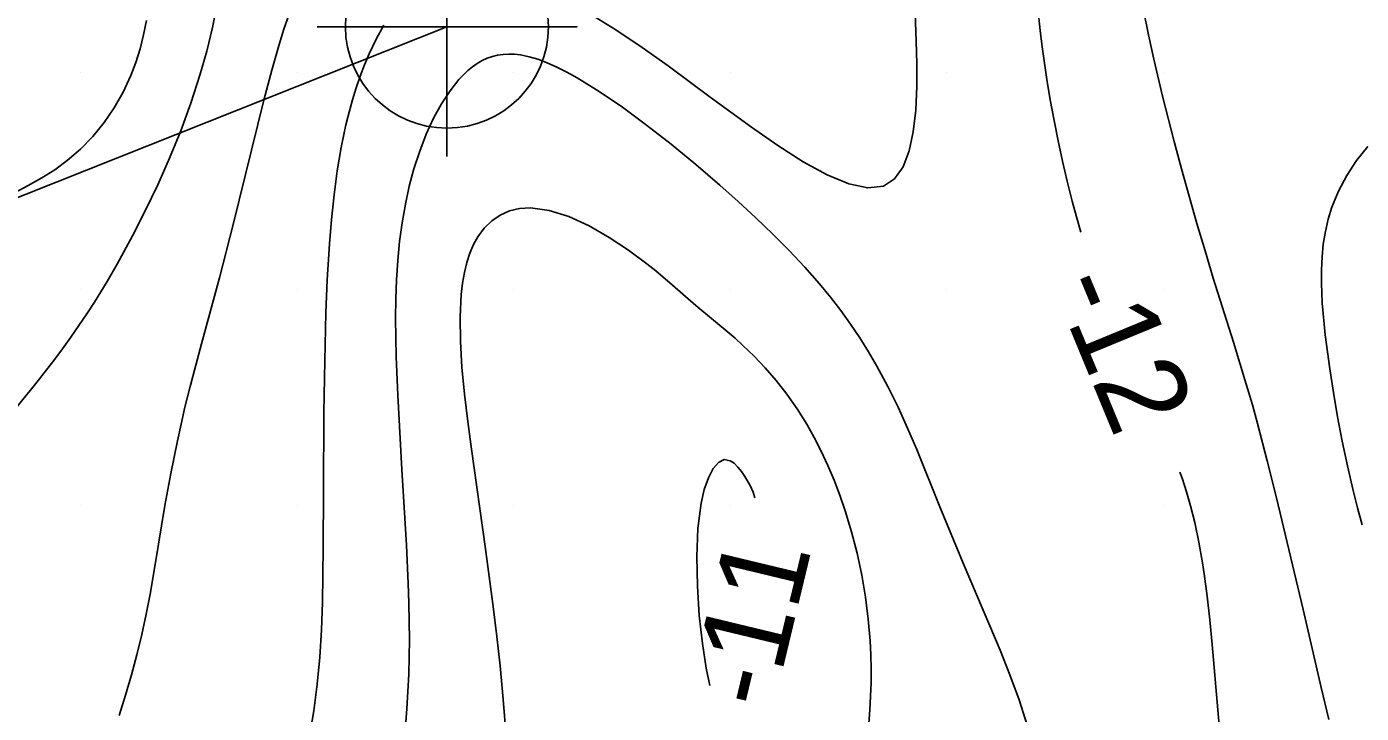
# Model space of a CAD drawing. Extents: x 2602990 to 2605851, y 618069 to 619180.
# Drawn here: x 2604273.75 to 2604304.57, y 618750.2 to 618766.06 of the extents above; entities that cross this region are included whole.
import ezdxf

# ---------------------------------------------------------------- set-up
doc = ezdxf.new("R2010")
doc.units = 0
for name, color, linetype in [('Default', 7, 'Continuous'), ('DTM Contours Major', 7, 'Continuous'), ('DTM Contours Minor', 7, 'Continuous'), ('DTM Contours Minor Text', 7, 'Continuous'), ('Exist DTM Scan Elevation Point', 7, 'Continuous'), ('Exist Structure Major Deck Tunnel Box Culvert', 7, 'Continuous'), ('Exist Structure Major Deck Tunnel Box Culvert Cogo Point CELL', 7, 'Continuous')]:
    doc.layers.add(name, color=color, linetype=linetype)

# ---------------------------------------------------------------- blocks, each defined once
blk = doc.blocks.new('POINT_DISPLAY')
at = {"layer": 'Default'}
blk.add_line((0, 0), (0, 0), dxfattribs=at)
blk = doc.blocks.new('EXIST STRUCTURE MAJOR DECK TUNNEL BOX CULVERT COGO POINT')
at = {"layer": 'Exist Structure Major Deck Tunnel Box Culvert Cogo Point CELL'}
blk.add_lwpolyline([(-0.06, 0), (0.06, 0), (0, 0), (0, 0.06), (0, -0.06)], dxfattribs=at)
blk.add_circle((0, 0), 0.04688, dxfattribs=at)

msp = doc.modelspace()

# ---------------------------------------------------------------- linework, layer by layer
at = {"layer": 'DTM Contours Major'}
for points in [[(2604294.252, 618766.811), (2604294.292, 618765.737), (2604294.305, 618765.202), (2604294.305, 618764.68), (2604294.282, 618764.136), (2604294.226, 618763.635), (2604294.131, 618763.192), (2604293.99, 618762.824), (2604293.796, 618762.548), (2604293.541, 618762.38), (2604293.175, 618762.335), (2604292.735, 618762.427), (2604292.234, 618762.635), (2604291.684, 618762.938), (2604291.097, 618763.313), (2604290.487, 618763.739), (2604289.538, 618764.435), (2604288.564, 618765.153), (2604287.964, 618765.579), (2604287.36, 618765.985), (2604286.758, 618766.358)], [(2604282.002, 618766.093), (2604281.822, 618765.776), (2604281.658, 618765.436), (2604281.551, 618765.183), (2604281.452, 618764.921), (2604281.36, 618764.651), (2604281.275, 618764.372), (2604281.196, 618764.086), (2604281.125, 618763.792), (2604281.016, 618763.268), (2604280.926, 618762.728), (2604280.851, 618762.174), (2604280.791, 618761.61), (2604280.743, 618761.042), (2604280.693, 618760.216), (2604280.662, 618759.449), (2604280.634, 618758.34), (2604280.615, 618757.139), (2604280.604, 618755.326), (2604280.601, 618754.019), (2604280.595, 618753.391), (2604280.582, 618752.758), (2604280.558, 618752.125), (2604280.519, 618751.494), (2604280.462, 618750.869), (2604280.382, 618750.254), (2604280.309, 618749.81)]]:
    msp.add_lwpolyline(points, dxfattribs=at)
at = {"layer": 'DTM Contours Minor'}
for points in [[(2604273.533, 618757.287), (2604273.963, 618757.818), (2604274.376, 618758.349), (2604274.576, 618758.617), (2604274.77, 618758.886), (2604274.957, 618759.155), (2604275.139, 618759.425), (2604275.315, 618759.697), (2604275.609, 618760.175), (2604275.848, 618760.587), (2604276.197, 618761.227), (2604276.492, 618761.807), (2604276.78, 618762.408), (2604277.054, 618763.026), (2604277.311, 618763.657), (2604277.546, 618764.296), (2604277.754, 618764.94), (2604277.909, 618765.493), (2604278.041, 618766.044), (2604278.153, 618766.59)], [(2604303.823, 618750.057), (2604303.646, 618750.796), (2604303.231, 618752.594), (2604302.611, 618755.178), (2604302.4, 618756.032), (2604302.175, 618756.89), (2604302.056, 618757.321), (2604301.916, 618757.802), (2604301.619, 618758.771), (2604301.155, 618760.252), (2604300.964, 618760.88), (2604300.777, 618761.513), (2604300.595, 618762.147), (2604300.419, 618762.78), (2604300.25, 618763.407), (2604299.983, 618764.457), (2604299.783, 618765.307), (2604299.658, 618765.875), (2604299.543, 618766.44)], [(2604273.47, 618762.222), (2604273.79, 618762.389), (2604274.1, 618762.566), (2604274.399, 618762.757), (2604274.684, 618762.966), (2604274.994, 618763.233), (2604275.28, 618763.527), (2604275.541, 618763.845), (2604275.775, 618764.186), (2604275.981, 618764.549), (2604276.158, 618764.933), (2604276.273, 618765.235), (2604276.371, 618765.548), (2604276.453, 618765.872), (2604276.521, 618766.206)], [(2604275.886, 618750.148), (2604276.037, 618750.615), (2604276.174, 618751.083), (2604276.298, 618751.552), (2604276.41, 618752.02), (2604276.511, 618752.486), (2604276.602, 618752.95), (2604276.723, 618753.636), (2604276.946, 618754.999), (2604277.08, 618755.742), (2604277.232, 618756.496), (2604277.317, 618756.879), (2604277.408, 618757.267), (2604277.528, 618757.747), (2604277.79, 618758.732), (2604278.205, 618760.261), (2604278.519, 618761.488), (2604279.228, 618764.362), (2604279.411, 618765.057), (2604279.58, 618765.647), (2604279.692, 618766.002), (2604279.812, 618766.347)], [(2604297.118, 618766.346), (2604297.157, 618765.97), (2604297.203, 618765.594), (2604297.255, 618765.217), (2604297.312, 618764.84), (2604297.391, 618764.369), (2604297.478, 618763.897), (2604297.572, 618763.426), (2604297.674, 618762.957), (2604297.783, 618762.491), (2604297.898, 618762.028), (2604297.994, 618761.669), (2604298.094, 618761.312), (2604298.095, 618761.31)], [(2604296.86, 618749.927), (2604296.669, 618750.51), (2604296.458, 618751.087), (2604296.23, 618751.658), (2604295.993, 618752.222), (2604295.377, 618753.663), (2604294.841, 618754.971), (2604294.306, 618756.291), (2604294.095, 618756.784), (2604293.874, 618757.272), (2604293.639, 618757.751), (2604293.386, 618758.221), (2604293.194, 618758.549), (2604292.991, 618758.871), (2604292.777, 618759.189), (2604292.55, 618759.502), (2604292.311, 618759.811), (2604292.059, 618760.118), (2604291.72, 618760.505), (2604291.361, 618760.889), (2604290.984, 618761.269), (2604290.59, 618761.648), (2604290.182, 618762.024), (2604289.762, 618762.398), (2604289.203, 618762.878), (2604288.636, 618763.345), (2604288.069, 618763.789), (2604287.512, 618764.2), (2604286.973, 618764.567), (2604286.462, 618764.881), (2604286.223, 618765.013), (2604285.992, 618765.129), (2604285.77, 618765.227), (2604285.558, 618765.307), (2604285.353, 618765.368), (2604285.158, 618765.408), (2604285.019, 618765.424), (2604284.884, 618765.429), (2604284.754, 618765.422), (2604284.628, 618765.404), (2604284.506, 618765.374), (2604284.387, 618765.332), (2604284.271, 618765.278), (2604284.158, 618765.212), (2604284.049, 618765.135), (2604283.942, 618765.047), (2604283.837, 618764.948), (2604283.735, 618764.838), (2604283.529, 618764.578), (2604283.333, 618764.279), (2604283.15, 618763.944), (2604282.981, 618763.579), (2604282.829, 618763.188), (2604282.695, 618762.775), (2604282.588, 618762.373), (2604282.498, 618761.958), (2604282.424, 618761.532), (2604282.365, 618761.098), (2604282.322, 618760.657), (2604282.292, 618760.213), (2604282.276, 618759.77), (2604282.271, 618759.325), (2604282.275, 618758.881), (2604282.287, 618758.436), (2604282.324, 618757.549), (2604282.418, 618755.832), (2604282.521, 618754.086), (2604282.564, 618753.196), (2604282.579, 618752.752), (2604282.587, 618752.31), (2604282.589, 618751.906), (2604282.585, 618751.504), (2604282.574, 618751.102), (2604282.557, 618750.7), (2604282.534, 618750.299), (2604282.504, 618749.898)], [(2604304.594, 618754.55), (2604304.488, 618754.946), (2604304.387, 618755.345), (2604304.254, 618755.914), (2604304.133, 618756.484), (2604304.025, 618757.051), (2604303.928, 618757.611), (2604303.844, 618758.158), (2604303.74, 618758.942), (2604303.69, 618759.432), (2604303.671, 618759.671), (2604303.658, 618759.906), (2604303.651, 618760.137), (2604303.651, 618760.444), (2604303.666, 618760.744), (2604303.695, 618761.039), (2604303.742, 618761.328), (2604303.807, 618761.611), (2604303.893, 618761.89), (2604304.045, 618762.26), (2604304.235, 618762.62), (2604304.461, 618762.966), (2604304.72, 618763.296)], [(2604284.824, 618749.669), (2604284.759, 618750.514), (2604284.685, 618751.291), (2604284.609, 618751.976), (2604284.525, 618752.667), (2604284.34, 618754.055), (2604284.025, 618756.299), (2604283.94, 618756.94), (2604283.864, 618757.574), (2604283.805, 618758.191), (2604283.768, 618758.785), (2604283.76, 618759.347), (2604283.787, 618759.87), (2604283.818, 618760.133), (2604283.861, 618760.381), (2604283.918, 618760.613), (2604283.987, 618760.829), (2604284.071, 618761.026), (2604284.17, 618761.206), (2604284.319, 618761.408), (2604284.491, 618761.576), (2604284.686, 618761.709), (2604284.901, 618761.804), (2604285.136, 618761.86), (2604285.388, 618761.875), (2604285.817, 618761.817), (2604286.271, 618761.672), (2604286.738, 618761.458), (2604287.203, 618761.194), (2604287.652, 618760.897), (2604288.071, 618760.585), (2604288.28, 618760.417), (2604288.668, 618760.086), (2604289.206, 618759.616), (2604289.93, 618759.019), (2604290.111, 618758.863), (2604290.293, 618758.699), (2604290.551, 618758.449), (2604290.807, 618758.177), (2604291.06, 618757.884), (2604291.306, 618757.568), (2604291.543, 618757.232), (2604291.768, 618756.875), (2604291.94, 618756.571), (2604292.103, 618756.254), (2604292.255, 618755.926), (2604292.398, 618755.587), (2604292.531, 618755.237), (2604292.654, 618754.878), (2604292.8, 618754.393), (2604292.927, 618753.896), (2604293.035, 618753.392), (2604293.122, 618752.884), (2604293.187, 618752.375), (2604293.23, 618751.87), (2604293.246, 618751.547), (2604293.252, 618751.227), (2604293.25, 618750.908), (2604293.24, 618750.591), (2604293.223, 618750.276), (2604293.201, 618749.961)], [(2604290.462, 618755.462), (2604290.334, 618755.672), (2604290.257, 618755.784), (2604290.174, 618755.888), (2604290.087, 618755.975), (2604290, 618756.034), (2604289.86, 618756.058), (2604289.727, 618755.994), (2604289.604, 618755.852), (2604289.495, 618755.641), (2604289.401, 618755.37), (2604289.326, 618755.049), (2604289.253, 618754.467), (2604289.226, 618753.818), (2604289.24, 618753.137), (2604289.285, 618752.457), (2604289.356, 618751.813), (2604289.445, 618751.239), (2604289.502, 618750.949), (2604289.527, 618750.843)], [(2604300.382, 618755.77), (2604300.432, 618755.634), (2604300.535, 618755.315), (2604300.629, 618754.989), (2604300.726, 618754.604), (2604300.822, 618754.151), (2604300.906, 618753.672), (2604300.944, 618753.422), (2604301.013, 618752.902), (2604301.074, 618752.354), (2604301.13, 618751.784), (2604301.392, 618748.771)], [(2604290.568, 618755.174), (2604290.529, 618755.304), (2604290.462, 618755.462)]]:
    msp.add_lwpolyline(points, dxfattribs=at)
at = {"layer": 'Exist Structure Major Deck Tunnel Box Culvert'}
msp.add_line((2604283.458, 618766.061), (2604259.929, 618756.694), dxfattribs=at)
msp.add_line((2604283.458, 618766.061), (2604259.929, 618756.694), dxfattribs=at)

# ---------------------------------------------------------------- block references
at = {"layer": 'Exist DTM Scan Elevation Point', "xscale": 1.3123333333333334, "yscale": 1.3123333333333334}
for p in [(2604275, 618765), (2604280, 618765), (2604285, 618765), (2604290, 618765), (2604295, 618765), (2604300, 618765), (2604275, 618760), (2604280, 618760), (2604285, 618760), (2604290, 618760), (2604295, 618760), (2604300, 618760), (2604275, 618755), (2604280, 618755), (2604285, 618755), (2604290, 618755), (2604295, 618755), (2604300, 618755)]:
    msp.add_blockref('POINT_DISPLAY', p, dxfattribs=at)
at = {"layer": 'Exist Structure Major Deck Tunnel Box Culvert Cogo Point CELL', "xscale": 50, "yscale": 50}
msp.add_blockref('EXIST STRUCTURE MAJOR DECK TUNNEL BOX CULVERT COGO POINT', (2604283.458, 618766.061), dxfattribs=at)

# ---------------------------------------------------------------- texts
at = {"layer": 'DTM Contours Minor Text'}
for s, rotation, p in [('-12', 292.4372, (2604297.428, 618760.085)), ('-11', 76.4787, (2604290.974, 618750.221))]:
    msp.add_text(s, height=2, rotation=rotation, dxfattribs=at).set_placement(p)

doc.saveas('drawing.dxf')
